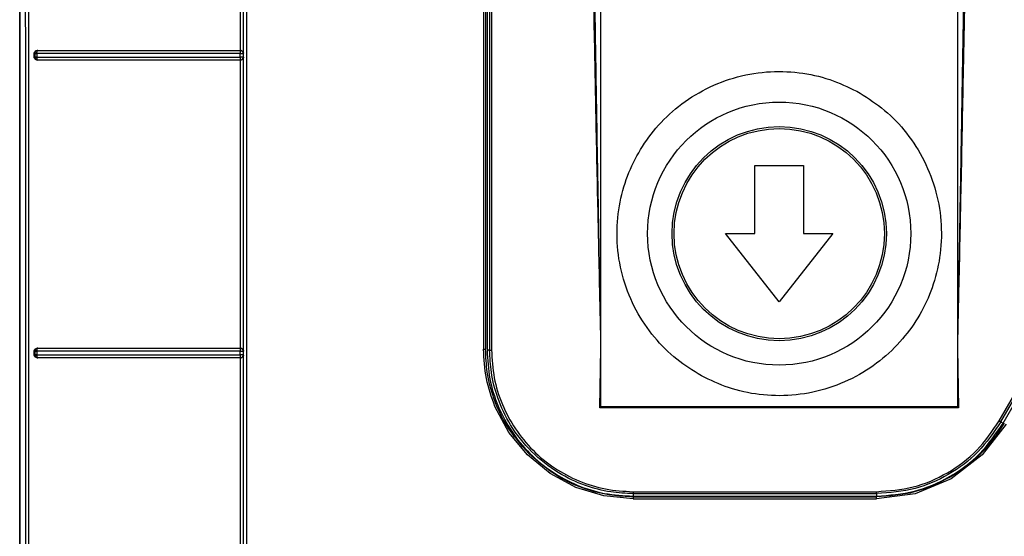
# Model space of a CAD drawing. Header units: inches. Extents: x 170 to 312, y 215 to 248.
# Tile 263 of 656: x 231.1824 to 231.3151, y 242.1301 to 242.1998. Entities that reach past the tile are written whole.
import ezdxf

# ---------------------------------------------------------------- set-up
doc = ezdxf.new("R2010")
doc.units = ezdxf.units.IN
doc.header["$LTSCALE"] = 0.25
doc.header["$MEASUREMENT"] = 0
doc.layers.add('MOTOR RH', color=7, linetype='Continuous')

msp = doc.modelspace()

# ---------------------------------------------------------------- linework, layer by layer
at = {"layer": 'MOTOR RH'}
for p, q in [((231.26077, 242.14761), (231.26077, 242.27595)), ((231.3088, 242.27595), (231.3088, 242.14761)), ((231.18242, 241.92392), (231.18242, 242.23936)), ((231.18243, 242.23936), (231.18243, 241.9417)), ((231.21217, 242.19567), (231.21217, 242.23451)), ((231.21257, 242.19528), (231.21257, 242.23489)), ((231.24494, 242.21438), (231.24495, 242.15537)), ((231.2452, 242.21441), (231.24521, 242.15536)), ((231.24542, 242.21429), (231.24542, 242.15524)), ((231.24575, 242.21429), (231.24576, 242.15524)), ((231.24602, 242.21429), (231.24602, 242.15527)), ((231.1848, 242.19567), (231.18486, 242.19566)), ((231.21215, 242.19566), (231.21217, 242.19567)), ((231.18439, 242.19475), (231.18439, 242.19528)), ((231.18448, 242.19527), (231.18439, 242.19528)), ((231.18448, 242.19476), (231.18439, 242.19475)), ((231.18448, 242.19527), (231.18448, 242.19476)), ((231.18474, 242.19527), (231.18474, 242.19477)), ((231.18478, 242.19554), (231.18481, 242.19563)), ((231.18481, 242.1944), (231.18478, 242.19449)), ((231.18484, 242.19438), (231.18481, 242.1944)), ((231.18486, 242.19437), (231.18481, 242.19436)), ((231.18486, 242.19437), (231.18484, 242.19438)), ((231.21215, 242.19476), (231.21215, 242.19527)), ((231.21215, 242.19476), (231.21215, 242.19465)), ((231.21215, 242.1944), (231.21215, 242.19436)), ((231.21217, 242.19436), (231.21215, 242.19436)), ((231.21217, 242.15551), (231.21217, 242.19436)), ((231.21257, 242.19528), (231.21255, 242.19526)), ((231.21255, 242.19526), (231.21255, 242.19476)), ((231.21255, 242.19476), (231.21257, 242.19474)), ((231.21257, 242.15513), (231.21257, 242.19474)), ((231.28151, 242.17096), (231.28151, 242.18015)), ((231.28151, 242.18015), (231.28807, 242.18015)), ((231.28807, 242.18015), (231.28807, 242.17096)), ((231.28479, 242.16178), (231.27757, 242.17096)), ((231.27757, 242.17096), (231.28151, 242.17096)), ((231.29201, 242.17096), (231.28479, 242.16178)), ((231.28807, 242.17096), (231.29201, 242.17096)), ((231.18439, 242.15459), (231.18439, 242.15513)), ((231.18448, 242.15511), (231.18439, 242.15513)), ((231.18448, 242.1546), (231.18439, 242.15459)), ((231.18448, 242.15511), (231.18448, 242.1546)), ((231.18474, 242.15511), (231.18474, 242.1546)), ((231.18478, 242.15538), (231.18481, 242.15547)), ((231.1848, 242.15551), (231.18486, 242.1555)), ((231.21215, 242.1555), (231.21217, 242.15551)), ((231.21215, 242.1546), (231.21215, 242.15511)), ((231.21257, 242.15513), (231.21255, 242.15511)), ((231.21255, 242.15511), (231.21255, 242.1546)), ((231.21255, 242.1546), (231.21257, 242.15458)), ((231.21257, 242.11497), (231.21257, 242.15458)), ((231.24521, 242.15536), (231.24521, 242.15536)), ((231.24576, 242.15524), (231.24542, 242.15524)), ((231.26061, 242.14745), (231.26077, 242.15548)), ((231.3088, 242.15548), (231.30896, 242.14745)), ((231.18481, 242.15424), (231.18478, 242.15433)), ((231.18486, 242.15421), (231.1848, 242.1542)), ((231.18484, 242.15422), (231.18481, 242.15424)), ((231.18486, 242.15421), (231.18484, 242.15422)), ((231.21215, 242.15433), (231.21215, 242.15424)), ((231.21215, 242.15424), (231.21215, 242.15421)), ((231.21217, 242.1542), (231.21215, 242.15421)), ((231.21217, 242.11535), (231.21217, 242.1542)), ((231.31443, 242.1457), (231.31822, 242.15226)), ((231.31466, 242.14557), (231.31845, 242.15213)), ((231.31496, 242.1454), (231.31875, 242.15196)), ((231.24834, 242.14416), (231.24648, 242.14765)), ((231.26077, 242.14761), (231.26061, 242.14745)), ((231.30896, 242.14745), (231.26061, 242.14745)), ((231.3088, 242.14761), (231.26077, 242.14761)), ((231.30896, 242.14745), (231.3088, 242.14761)), ((231.31536, 242.14528), (231.31215, 242.14111)), ((231.31466, 242.14557), (231.31496, 242.1454)), ((231.25085, 242.14111), (231.24834, 242.14416)), ((231.2539, 242.1386), (231.25085, 242.14111)), ((231.31215, 242.14111), (231.30798, 242.1379)), ((231.25738, 242.13674), (231.2539, 242.1386)), ((231.30798, 242.1379), (231.30312, 242.13589)), ((231.26116, 242.13559), (231.25738, 242.13674)), ((231.2651, 242.13616), (231.29791, 242.13616)), ((231.2651, 242.1352), (231.26116, 242.13559)), ((231.2651, 242.1359), (231.29791, 242.1359)), ((231.2651, 242.1359), (231.2651, 242.13555)), ((231.2651, 242.13555), (231.29791, 242.13555)), ((231.2651, 242.13547), (231.2979, 242.13547)), ((231.2651, 242.1352), (231.2979, 242.1352)), ((231.30312, 242.13589), (231.2979, 242.1352)), ((231.29791, 242.1359), (231.29791, 242.13555))]:
    msp.add_line(p, q, dxfattribs=at)
for radius in [0.01774, 0.01444, 0.01417]:
    msp.add_circle((231.28479, 242.17096), radius, dxfattribs=at)
for points, knots in [([(231.18315, 242.23972), (231.18317, 242.21844), (231.1832, 242.1759), (231.18319, 242.11206), (231.18314, 242.04824), (231.18305, 241.98446), (231.18295, 241.94201), (231.1829, 241.92078)], [0, 0, 0, 0, 0.199984, 0.399977, 0.600029, 0.800023, 1, 1, 1, 1]), ([(231.1836, 242.2401), (231.18361, 242.22222), (231.18362, 242.18646), (231.18363, 242.13281), (231.18363, 242.09706), (231.18363, 242.07919)], [0, 0, 0, 0, 0.3333777, 0.6667111, 1, 1, 1, 1]), ([(231.21259, 241.92809), (231.21259, 241.94886), (231.21259, 241.99039), (231.21259, 242.05278), (231.21259, 242.1152), (231.21259, 242.17764), (231.21259, 242.21925), (231.21259, 242.24006)], [0, 0, 0, 0, 0.199959, 0.399961, 0.599979, 0.80001, 1, 1, 1, 1]), ([(231.21298, 242.24018), (231.21298, 242.2193), (231.21298, 242.17754), (231.21298, 242.11488), (231.21298, 242.05224), (231.21298, 241.98964), (231.21298, 241.94795), (231.21298, 241.92711)], [0, 0, 0, 0, 0.2, 0.4, 0.6, 0.8, 1, 1, 1, 1]), ([(231.26077, 242.15548), (231.26072, 242.15806), (231.26061, 242.16288), (231.26047, 242.16957), (231.26033, 242.17598), (231.26019, 242.18239), (231.26006, 242.18901), (231.25993, 242.19558), (231.25979, 242.20298), (231.25965, 242.21124), (231.2595, 242.22033), (231.25938, 242.22929), (231.25932, 242.23532), (231.25929, 242.23825)], [0, 0, 0, 0, 0.093729, 0.174536, 0.24242, 0.325941, 0.407072, 0.482165, 0.564229, 0.675047, 0.781572, 0.893672, 1, 1, 1, 1]), ([(231.26077, 242.15548), (231.26073, 242.1575), (231.26067, 242.16119), (231.26058, 242.16623), (231.2605, 242.17023), (231.26045, 242.17321), (231.26041, 242.17563), (231.26036, 242.17834), (231.26029, 242.18213), (231.26021, 242.18682), (231.26013, 242.19184), (231.26004, 242.1972), (231.25991, 242.20542), (231.25977, 242.21595), (231.25963, 242.22772), (231.25957, 242.23495), (231.25954, 242.23826)], [0, 0, 0, 0, 0.07319, 0.133984, 0.182381, 0.218382, 0.241987, 0.269928, 0.316673, 0.379251, 0.439861, 0.498505, 0.573594, 0.73788, 0.880015, 1, 1, 1, 1]), ([(231.31004, 242.23826), (231.31002, 242.23653), (231.30999, 242.23289), (231.30994, 242.22715), (231.30987, 242.22087), (231.30978, 242.21404), (231.30968, 242.20667), (231.30957, 242.19931), (231.30946, 242.19292), (231.30938, 242.18764), (231.3093, 242.18304), (231.30923, 242.17893), (231.30916, 242.17546), (231.30911, 242.17216), (231.30903, 242.16796), (231.30893, 242.16223), (231.30885, 242.1579), (231.3088, 242.15548)], [0, 0, 0, 0, 0.062702, 0.131993, 0.207874, 0.290346, 0.379406, 0.475057, 0.557054, 0.610988, 0.666485, 0.723545, 0.759898, 0.792286, 0.843099, 0.912337, 1, 1, 1, 1]), ([(231.31028, 242.23825), (231.31025, 242.23527), (231.31019, 242.22912), (231.31007, 242.22), (231.30992, 242.21073), (231.30976, 242.20157), (231.30959, 242.19301), (231.30943, 242.185), (231.30929, 242.17794), (231.30914, 242.17085), (231.30898, 242.16353), (231.30886, 242.1583), (231.3088, 242.15548)], [0, 0, 0, 0, 0.108305, 0.22261, 0.330745, 0.444165, 0.554601, 0.640848, 0.734435, 0.810783, 0.897533, 1, 1, 1, 1]), ([(231.18439, 242.19528), (231.18439, 242.19531), (231.18439, 242.19536), (231.18442, 242.19545), (231.1845, 242.19556), (231.18464, 242.19565), (231.18475, 242.19566), (231.1848, 242.19567)], [0, 0, 0, 0, 0.116527, 0.229907, 0.466736, 0.729518, 1, 1, 1, 1]), ([(231.1848, 242.19567), (231.18777, 242.19567), (231.19371, 242.19567), (231.2029, 242.19567), (231.20908, 242.19567), (231.21217, 242.19567)], [0, 0, 0, 0, 0.333152, 0.666752, 1, 1, 1, 1]), ([(231.21217, 242.19567), (231.2122, 242.19567), (231.21226, 242.19566), (231.21235, 242.19562), (231.21243, 242.19557), (231.21247, 242.19553), (231.21249, 242.1955)], [0, 0, 0, 0, 0.230859, 0.468557, 0.712686, 1, 1, 1, 1]), ([(231.18481, 242.19436), (231.18475, 242.19436), (231.18464, 242.19437), (231.1845, 242.19447), (231.18442, 242.19458), (231.18439, 242.19467), (231.18439, 242.19472), (231.18439, 242.19475)], [0, 0, 0, 0, 0.2717688, 0.5368517, 0.7738537, 0.8858453, 1, 1, 1, 1]), ([(231.18486, 242.19566), (231.18481, 242.19565), (231.18471, 242.19564), (231.18459, 242.19555), (231.18452, 242.19546), (231.18448, 242.19536), (231.18448, 242.1953), (231.18448, 242.19527)], [0, 0, 0, 0, 0.250906, 0.501408, 0.695045, 0.83371, 1, 1, 1, 1]), ([(231.18448, 242.19527), (231.18448, 242.19527), (231.1845, 242.19527), (231.18456, 242.19527), (231.18464, 242.19527), (231.18471, 242.19527), (231.18474, 242.19527)], [0, 0, 0, 0, 0.250008, 0.500005, 0.749993, 1, 1, 1, 1]), ([(231.18474, 242.19477), (231.18471, 242.19477), (231.18464, 242.19476), (231.18456, 242.19476), (231.1845, 242.19476), (231.18448, 242.19476), (231.18448, 242.19476)], [0, 0, 0, 0, 0.250113, 0.499997, 0.749888, 1, 1, 1, 1]), ([(231.18448, 242.19476), (231.18448, 242.19471), (231.18449, 242.19461), (231.18458, 242.19448), (231.18471, 242.19439), (231.18481, 242.19437), (231.18486, 242.19437)], [0, 0, 0, 0, 0.250029, 0.499997, 0.749969, 1, 1, 1, 1]), ([(231.18474, 242.19527), (231.18474, 242.1953), (231.18474, 242.19535), (231.18475, 242.19542), (231.18476, 242.19548), (231.18477, 242.19552), (231.18478, 242.19554)], [0, 0, 0, 0, 0.2500063, 0.5000148, 0.7500138, 1, 1, 1, 1]), ([(231.21215, 242.19527), (231.20907, 242.19527), (231.2029, 242.19527), (231.1937, 242.19527), (231.18774, 242.19527), (231.18474, 242.19527)], [0, 0, 0, 0, 0.331506, 0.664839, 1, 1, 1, 1]), ([(231.18474, 242.19477), (231.18773, 242.19476), (231.1937, 242.19476), (231.2029, 242.19476), (231.20907, 242.19476), (231.21215, 242.19476)], [0, 0, 0, 0, 0.335093, 0.668426, 1, 1, 1, 1]), ([(231.18478, 242.19449), (231.18477, 242.19451), (231.18476, 242.19455), (231.18475, 242.19462), (231.18474, 242.19469), (231.18474, 242.19474), (231.18474, 242.19477)], [0, 0, 0, 0, 0.24975, 0.499936, 0.750122, 1, 1, 1, 1]), ([(231.18481, 242.19563), (231.18482, 242.19563), (231.18483, 242.19565), (231.18485, 242.19566), (231.18486, 242.19566), (231.18486, 242.19566), (231.18486, 242.19566)], [0, 0, 0, 0, 0.500013, 0.83434, 0.938283, 1, 1, 1, 1]), ([(231.21217, 242.19436), (231.20908, 242.19436), (231.2029, 242.19436), (231.19371, 242.19436), (231.18777, 242.19436), (231.18481, 242.19436)], [0, 0, 0, 0, 0.333449, 0.66692, 1, 1, 1, 1]), ([(231.18486, 242.19566), (231.18782, 242.19566), (231.19375, 242.19566), (231.20291, 242.19566), (231.20907, 242.19566), (231.21215, 242.19566)], [0, 0, 0, 0, 0.333018, 0.666912, 1, 1, 1, 1]), ([(231.21215, 242.19436), (231.20907, 242.19436), (231.20291, 242.19436), (231.19375, 242.19437), (231.18782, 242.19437), (231.18486, 242.19437)], [0, 0, 0, 0, 0.333072, 0.666957, 1, 1, 1, 1]), ([(231.21255, 242.19526), (231.21254, 242.1953), (231.21254, 242.19536), (231.2125, 242.19546), (231.21244, 242.19554), (231.21237, 242.1956), (231.21232, 242.19562), (231.2123, 242.19563), (231.21228, 242.19564), (231.21225, 242.19564), (231.21222, 242.19565), (231.21218, 242.19566), (231.21215, 242.19566)], [0, 0, 0, 0, 0.169717, 0.309821, 0.50036, 0.669269, 0.720735, 0.750058, 0.812687, 0.820426, 0.875276, 1, 1, 1, 1]), ([(231.21215, 242.19566), (231.21215, 242.19565), (231.21215, 242.19564), (231.21215, 242.19557), (231.21215, 242.19554)], [0, 0, 0, 0, 0.500043, 1, 1, 1, 1]), ([(231.21215, 242.19554), (231.21215, 242.19551), (231.21215, 242.19546), (231.21215, 242.19536), (231.21215, 242.1953), (231.21215, 242.19527)], [0, 0, 0, 0, 0.396825, 0.672899, 1, 1, 1, 1]), ([(231.21215, 242.19527), (231.21218, 242.19527), (231.21224, 242.19527), (231.21232, 242.19527), (231.21239, 242.19527), (231.21246, 242.19527), (231.21251, 242.19526), (231.21254, 242.19527), (231.21255, 242.19527), (231.21255, 242.19526)], [0, 0, 0, 0, 0.1448761, 0.2888763, 0.4064672, 0.5453396, 0.7784567, 0.8916654, 1, 1, 1, 1]), ([(231.21255, 242.19476), (231.21254, 242.19476), (231.21252, 242.19476), (231.21244, 242.19476), (231.21234, 242.19476), (231.21224, 242.19476), (231.21218, 242.19476), (231.21215, 242.19476)], [0, 0, 0, 0, 0.2509367, 0.5014619, 0.6987674, 0.8365444, 1, 1, 1, 1]), ([(231.21215, 242.19436), (231.21219, 242.19437), (231.21225, 242.19437), (231.21235, 242.19441), (231.21243, 242.19447), (231.21248, 242.19454), (231.21251, 242.19459), (231.21252, 242.19461), (231.21253, 242.19464), (231.21253, 242.19466), (231.21254, 242.1947), (231.21255, 242.19473), (231.21255, 242.19476)], [0, 0, 0, 0, 0.1706537, 0.3115785, 0.5034068, 0.6707761, 0.7218148, 0.75094, 0.8128715, 0.833619, 0.8750169, 1, 1, 1, 1]), ([(231.21215, 242.19465), (231.21215, 242.19462), (231.21215, 242.19456), (231.21215, 242.19451), (231.21215, 242.19449)], [0, 0, 0, 0, 0.5849878, 1, 1, 1, 1]), ([(231.21215, 242.19449), (231.21215, 242.19447), (231.21215, 242.19443), (231.21215, 242.19441), (231.21215, 242.1944)], [0, 0, 0, 0, 0.510853, 1, 1, 1, 1]), ([(231.21249, 242.19452), (231.21247, 242.1945), (231.21243, 242.19445), (231.21235, 242.1944), (231.21227, 242.19436), (231.2122, 242.19436), (231.21217, 242.19436)], [0, 0, 0, 0, 0.29194, 0.548646, 0.775454, 1, 1, 1, 1]), ([(231.21249, 242.1955), (231.21252, 242.19547), (231.21255, 242.1954), (231.21257, 242.19533), (231.21257, 242.1953), (231.21257, 242.19529), (231.21257, 242.19529), (231.21257, 242.19528)], [0, 0, 0, 0, 0.561295, 0.8701, 0.957428, 0.984304, 1, 1, 1, 1]), ([(231.21257, 242.19474), (231.21257, 242.1947), (231.21256, 242.19462), (231.21251, 242.19455), (231.21249, 242.19452)], [0, 0, 0, 0, 0.503791, 1, 1, 1, 1]), ([(231.27431, 242.15178), (231.27317, 242.15248), (231.27083, 242.15393), (231.26784, 242.15695), (231.26537, 242.16059), (231.26366, 242.16477), (231.26285, 242.16919), (231.26294, 242.1736), (231.26387, 242.17774), (231.2655, 242.1815), (231.26778, 242.1849), (231.27076, 242.18792), (231.27442, 242.19038), (231.27859, 242.19209), (231.28302, 242.19291), (231.28742, 242.1928), (231.29158, 242.19191), (231.29406, 242.19072), (231.29527, 242.19015)], [0, 0, 0, 0, 0.058258, 0.120006, 0.18432, 0.25, 0.31568, 0.379994, 0.441742, 0.5, 0.558258, 0.620006, 0.68432, 0.75, 0.81568, 0.879994, 0.941742, 1, 1, 1, 1]), ([(231.29527, 242.19015), (231.2964, 242.18944), (231.29874, 242.188), (231.30174, 242.18498), (231.30421, 242.18133), (231.30591, 242.17716), (231.30673, 242.17273), (231.30663, 242.16832), (231.30571, 242.16418), (231.30408, 242.16042), (231.30179, 242.15702), (231.29881, 242.15401), (231.29515, 242.15154), (231.29099, 242.14984), (231.28655, 242.14902), (231.28215, 242.14913), (231.27799, 242.15001), (231.27551, 242.1512), (231.27431, 242.15178)], [0, 0, 0, 0, 0.058258, 0.120006, 0.18432, 0.25, 0.31568, 0.379994, 0.441742, 0.5, 0.558258, 0.620006, 0.68432, 0.75, 0.81568, 0.879994, 0.941742, 1, 1, 1, 1]), ([(231.18439, 242.15513), (231.18439, 242.15515), (231.18439, 242.1552), (231.18442, 242.1553), (231.1845, 242.1554), (231.18464, 242.1555), (231.18475, 242.15551), (231.1848, 242.15551)], [0, 0, 0, 0, 0.116319, 0.229622, 0.466596, 0.72971, 1, 1, 1, 1]), ([(231.1848, 242.1542), (231.18475, 242.15421), (231.18464, 242.15422), (231.1845, 242.15431), (231.18442, 242.15442), (231.18439, 242.15451), (231.18439, 242.15456), (231.18439, 242.15459)], [0, 0, 0, 0, 0.270485, 0.533784, 0.770305, 0.883586, 1, 1, 1, 1]), ([(231.18486, 242.1555), (231.18481, 242.1555), (231.18471, 242.15548), (231.18459, 242.1554), (231.18452, 242.1553), (231.18448, 242.1552), (231.18448, 242.15514), (231.18448, 242.15511)], [0, 0, 0, 0, 0.250904, 0.501394, 0.694906, 0.833601, 1, 1, 1, 1]), ([(231.18448, 242.15511), (231.18448, 242.15511), (231.1845, 242.15511), (231.18456, 242.15511), (231.18464, 242.15511), (231.18471, 242.15511), (231.18474, 242.15511)], [0, 0, 0, 0, 0.249991, 0.499993, 0.749993, 1, 1, 1, 1]), ([(231.18474, 242.1546), (231.18471, 242.1546), (231.18464, 242.1546), (231.18456, 242.1546), (231.1845, 242.1546), (231.18448, 242.1546), (231.18448, 242.1546)], [0, 0, 0, 0, 0.250131, 0.500012, 0.749885, 1, 1, 1, 1]), ([(231.18448, 242.1546), (231.18448, 242.15455), (231.18449, 242.15445), (231.18458, 242.15432), (231.18471, 242.15423), (231.18481, 242.15422), (231.18486, 242.15421)], [0, 0, 0, 0, 0.250212, 0.499885, 0.749889, 1, 1, 1, 1]), ([(231.18474, 242.15511), (231.18474, 242.15513), (231.18474, 242.15518), (231.18475, 242.15526), (231.18476, 242.15532), (231.18477, 242.15536), (231.18478, 242.15538)], [0, 0, 0, 0, 0.250003, 0.499999, 0.750005, 1, 1, 1, 1]), ([(231.21215, 242.15511), (231.20906, 242.15511), (231.20287, 242.15511), (231.19367, 242.15511), (231.18772, 242.15511), (231.18474, 242.15511)], [0, 0, 0, 0, 0.333333, 0.666667, 1, 1, 1, 1]), ([(231.18474, 242.1546), (231.18772, 242.1546), (231.19367, 242.1546), (231.20287, 242.1546), (231.20905, 242.1546), (231.21215, 242.1546)], [0, 0, 0, 0, 0.333333, 0.666667, 1, 1, 1, 1]), ([(231.18478, 242.15433), (231.18477, 242.15435), (231.18476, 242.15439), (231.18475, 242.15446), (231.18474, 242.15453), (231.18474, 242.15458), (231.18474, 242.1546)], [0, 0, 0, 0, 0.249755, 0.499929, 0.750119, 1, 1, 1, 1]), ([(231.1848, 242.15551), (231.18777, 242.15551), (231.19371, 242.15551), (231.2029, 242.15551), (231.20908, 242.15551), (231.21217, 242.15551)], [0, 0, 0, 0, 0.333094, 0.666813, 1, 1, 1, 1]), ([(231.18481, 242.15547), (231.18482, 242.15548), (231.18483, 242.15549), (231.18485, 242.1555), (231.18486, 242.1555), (231.18486, 242.1555), (231.18486, 242.1555)], [0, 0, 0, 0, 0.5642279, 0.8627549, 0.9515364, 1, 1, 1, 1]), ([(231.18486, 242.1555), (231.18782, 242.1555), (231.19375, 242.1555), (231.20291, 242.1555), (231.20907, 242.1555), (231.21215, 242.1555)], [0, 0, 0, 0, 0.333017, 0.666911, 1, 1, 1, 1]), ([(231.21255, 242.15511), (231.21254, 242.15514), (231.21254, 242.15521), (231.2125, 242.1553), (231.21244, 242.15539), (231.21237, 242.15544), (231.21232, 242.15546), (231.2123, 242.15547), (231.21228, 242.15548), (231.21225, 242.15549), (231.21221, 242.1555), (231.21218, 242.1555), (231.21215, 242.1555)], [0, 0, 0, 0, 0.169752, 0.309862, 0.50035, 0.66928, 0.720739, 0.750049, 0.812671, 0.833624, 0.87528, 1, 1, 1, 1]), ([(231.21215, 242.1555), (231.21215, 242.15549), (231.21215, 242.15548), (231.21215, 242.15541), (231.21215, 242.15538)], [0, 0, 0, 0, 0.500049, 1, 1, 1, 1]), ([(231.21215, 242.15538), (231.21215, 242.15535), (231.21215, 242.1553), (231.21215, 242.1552), (231.21215, 242.15514), (231.21215, 242.15511)], [0, 0, 0, 0, 0.395106, 0.671612, 1, 1, 1, 1]), ([(231.21215, 242.15511), (231.21218, 242.15511), (231.21224, 242.1551), (231.21232, 242.15511), (231.21239, 242.15511), (231.21246, 242.15511), (231.21251, 242.1551), (231.21254, 242.15511), (231.21255, 242.15511), (231.21255, 242.15511)], [0, 0, 0, 0, 0.1448426, 0.288912, 0.4062167, 0.5454476, 0.7785945, 0.8917454, 1, 1, 1, 1]), ([(231.21255, 242.1546), (231.21254, 242.1546), (231.21252, 242.1546), (231.21244, 242.1546), (231.21234, 242.1546), (231.21224, 242.1546), (231.21218, 242.1546), (231.21215, 242.1546)], [0, 0, 0, 0, 0.250948, 0.501484, 0.698782, 0.836552, 1, 1, 1, 1]), ([(231.21215, 242.15421), (231.21219, 242.15421), (231.21225, 242.15422), (231.21235, 242.15425), (231.21243, 242.15432), (231.21248, 242.15438), (231.21251, 242.15443), (231.21252, 242.15446), (231.21253, 242.15448), (231.21253, 242.1545), (231.21254, 242.15454), (231.21255, 242.15457), (231.21255, 242.1546)], [0, 0, 0, 0, 0.170607, 0.311515, 0.503405, 0.670584, 0.721671, 0.750935, 0.812871, 0.834085, 0.875021, 1, 1, 1, 1]), ([(231.21215, 242.1546), (231.21215, 242.15455), (231.21215, 242.15449), (231.21215, 242.15443), (231.21215, 242.15438), (231.21215, 242.15435), (231.21215, 242.15433)], [0, 0, 0, 0, 0.49714, 0.578466, 0.721694, 1, 1, 1, 1]), ([(231.21217, 242.15551), (231.2122, 242.15551), (231.21226, 242.1555), (231.21235, 242.15547), (231.21243, 242.15542), (231.21247, 242.15537), (231.21249, 242.15535)], [0, 0, 0, 0, 0.229537, 0.467792, 0.71078, 1, 1, 1, 1]), ([(231.21249, 242.15535), (231.21252, 242.15531), (231.21255, 242.15525), (231.21257, 242.15517), (231.21257, 242.15514), (231.21257, 242.15513), (231.21257, 242.15513)], [0, 0, 0, 0, 0.559988, 0.867961, 0.955984, 1, 1, 1, 1]), ([(231.21257, 242.15458), (231.21257, 242.15454), (231.21256, 242.15447), (231.21251, 242.1544), (231.21249, 242.15436)], [0, 0, 0, 0, 0.503579, 1, 1, 1, 1]), ([(231.24495, 242.15537), (231.24496, 242.15537), (231.245, 242.15537), (231.24506, 242.15537), (231.24514, 242.15536), (231.24519, 242.15536), (231.24521, 242.15536), (231.24521, 242.15536), (231.24521, 242.15536)], [0, 0, 0, 0, 0.126359, 0.251273, 0.500023, 0.748778, 0.873684, 1, 1, 1, 1]), ([(231.24648, 242.14765), (231.24603, 242.14889), (231.24514, 242.15139), (231.24501, 242.15404), (231.24495, 242.15537)], [0, 0, 0, 0, 0.499244, 1, 1, 1, 1]), ([(231.25103, 242.14129), (231.24999, 242.14248), (231.24804, 242.14473), (231.24629, 242.14856), (231.24536, 242.15209), (231.24525, 242.15433), (231.24521, 242.15536)], [0, 0, 0, 0, 0.302481, 0.570006, 0.802527, 1, 1, 1, 1]), ([(231.24542, 242.15524), (231.24549, 242.15395), (231.24564, 242.15137), (231.24681, 242.14766), (231.24863, 242.14423), (231.25109, 242.14123), (231.2541, 242.13876), (231.25752, 242.13694), (231.26124, 242.13577), (231.26381, 242.13563), (231.2651, 242.13555)], [0, 0, 0, 0, 0.125, 0.25, 0.375, 0.5, 0.625, 0.75, 0.875, 1, 1, 1, 1]), ([(231.24576, 242.15524), (231.24576, 242.15524), (231.24577, 242.15524), (231.24581, 242.15524), (231.24586, 242.15525), (231.2459, 242.15525), (231.24596, 242.15526), (231.246, 242.15526), (231.24602, 242.15527)], [0, 0, 0, 0, 0.200606, 0.433554, 0.562809, 0.700299, 0.846022, 1, 1, 1, 1]), ([(231.2651, 242.1359), (231.26409, 242.13594), (231.2619, 242.13604), (231.25846, 242.13695), (231.25478, 242.13869), (231.25129, 242.14144), (231.24854, 242.14493), (231.24681, 242.14862), (231.24591, 242.15206), (231.24581, 242.15424), (231.24576, 242.15524)], [0, 0, 0, 0, 0.09975, 0.21635, 0.349779, 0.500012, 0.650983, 0.784654, 0.901, 1, 1, 1, 1]), ([(231.24602, 242.15527), (231.24609, 242.15401), (231.24623, 242.1515), (231.24737, 242.14789), (231.24913, 242.14457), (231.25152, 242.14166), (231.25443, 242.13927), (231.25775, 242.13751), (231.26136, 242.13637), (231.26385, 242.13623), (231.2651, 242.13616)], [0, 0, 0, 0, 0.1257748, 0.2507498, 0.3755884, 0.500482, 0.6253602, 0.7502409, 0.875117, 1, 1, 1, 1]), ([(231.21217, 242.1542), (231.20908, 242.1542), (231.2029, 242.1542), (231.19371, 242.1542), (231.18777, 242.1542), (231.1848, 242.1542)], [0, 0, 0, 0, 0.333374, 0.666979, 1, 1, 1, 1]), ([(231.21215, 242.15421), (231.20907, 242.15421), (231.20291, 242.15421), (231.19375, 242.15421), (231.18782, 242.15421), (231.18486, 242.15421)], [0, 0, 0, 0, 0.333074, 0.666959, 1, 1, 1, 1]), ([(231.21249, 242.15436), (231.21247, 242.15434), (231.21243, 242.15429), (231.21235, 242.15424), (231.21227, 242.15421), (231.2122, 242.1542), (231.21217, 242.1542)], [0, 0, 0, 0, 0.291589, 0.548416, 0.7754, 1, 1, 1, 1]), ([(231.29791, 242.13616), (231.29958, 242.13628), (231.30291, 242.13653), (231.30755, 242.13855), (231.31161, 242.14156), (231.31349, 242.14432), (231.31443, 242.1457)], [0, 0, 0, 0, 0.249999, 0.500001, 0.750003, 1, 1, 1, 1]), ([(231.31466, 242.14557), (231.31371, 242.14417), (231.3118, 242.14137), (231.30773, 242.13836), (231.30305, 242.1363), (231.29967, 242.13603), (231.29791, 242.1359)], [0, 0, 0, 0, 0.249995, 0.499994, 0.740007, 1, 1, 1, 1]), ([(231.29791, 242.13555), (231.29963, 242.13568), (231.30307, 242.13594), (231.30785, 242.13802), (231.31204, 242.14112), (231.31399, 242.14397), (231.31496, 242.1454)], [0, 0, 0, 0, 0.25, 0.5, 0.75, 1, 1, 1, 1]), ([(231.31513, 242.14541), (231.31415, 242.14396), (231.31221, 242.14105), (231.3093, 242.13911), (231.30785, 242.13813)], [0, 0, 0, 0, 0.499997, 1, 1, 1, 1]), ([(231.31443, 242.1457), (231.31446, 242.14568), (231.31452, 242.14565), (231.3146, 242.1456), (231.31465, 242.14557), (231.31466, 242.14557), (231.31466, 242.14557)], [0, 0, 0, 0, 0.25, 0.500005, 0.750004, 1, 1, 1, 1]), ([(231.2651, 242.13547), (231.26414, 242.13551), (231.262, 242.1356), (231.25854, 242.13646), (231.25461, 242.13819), (231.25228, 242.14021), (231.25103, 242.14129)], [0, 0, 0, 0, 0.183203, 0.410987, 0.683281, 1, 1, 1, 1]), ([(231.30785, 242.13813), (231.30626, 242.13735), (231.30312, 242.13581), (231.29963, 242.13558), (231.2979, 242.13547)], [0, 0, 0, 0, 0.505911, 1, 1, 1, 1]), ([(231.2651, 242.13616), (231.2651, 242.13612), (231.2651, 242.13606), (231.2651, 242.13597), (231.2651, 242.13591), (231.2651, 242.1359), (231.2651, 242.1359)], [0, 0, 0, 0, 0.250002, 0.5, 0.750005, 1, 1, 1, 1]), ([(231.29791, 242.1359), (231.29791, 242.1359), (231.29791, 242.13591), (231.29791, 242.13597), (231.29791, 242.13606), (231.29791, 242.13612), (231.29791, 242.13616)], [0, 0, 0, 0, 0.2499955, 0.4999998, 0.7499978, 1, 1, 1, 1]), ([(231.2651, 242.13547), (231.2651, 242.13546), (231.2651, 242.13546), (231.2651, 242.1354), (231.2651, 242.13531), (231.2651, 242.13524), (231.2651, 242.1352)], [0, 0, 0, 0, 0.249998, 0.499996, 0.749995, 1, 1, 1, 1]), ([(231.2979, 242.1352), (231.2979, 242.13524), (231.2979, 242.13531), (231.2979, 242.1354), (231.2979, 242.13546), (231.2979, 242.13546), (231.2979, 242.13547)], [0, 0, 0, 0, 0.25, 0.499998, 0.749999, 1, 1, 1, 1])]:
    msp.add_open_spline(points, degree=3, knots=knots, dxfattribs=at)

doc.saveas('drawing.dxf')
